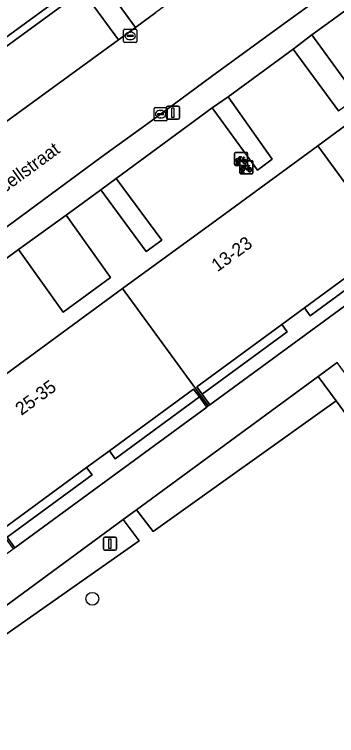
# Model space of a CAD drawing. Extents: x 159039 to 160102, y 381214 to 382524.
# Drawn here: x 159786.4 to 159811, y 382102.5 to 382157.6 of the extents above; entities that cross this region are included whole.
import ezdxf

# ---------------------------------------------------------------- set-up
doc = ezdxf.new("R2010")
doc.units = 0
for name, color, linetype in [('IMGEO_Boom', 7, 'Continuous'), ('IMGEO_Fietsenrek', 7, 'Continuous'), ('IMGEO_Groenvoorziening', 7, 'Continuous'), ('IMGEO_Haag', 7, 'Continuous'), ('IMGEO_Kolk', 7, 'Continuous'), ('IMGEO_Lichtmast', 7, 'Continuous'), ('IMGEO_Openbare_ruimte_label', 7, 'Continuous'), ('IMGEO_Pand', 7, 'Continuous'), ('IMGEO_Pand_nummerreeks', 7, 'Continuous'), ('IMGEO_Parkeervlak_open', 7, 'Continuous'), ('IMGEO_Rijbaan_lokaal_open', 7, 'Continuous'), ('IMGEO_Voetpad_gesloten', 7, 'Continuous'), ('IMGEO_Voetpad_open', 7, 'Continuous')]:
    doc.layers.add(name, color=color, linetype=linetype)

msp = doc.modelspace()

# ---------------------------------------------------------------- linework, layer by layer
at = {"layer": 'IMGEO_Boom'}
msp.add_circle((159792.343, 382112.979), 0.489, dxfattribs=at)
at = {"layer": 'IMGEO_Fietsenrek'}
for p, q in [((159803.212, 382146.146), (159803.212, 382146.987)), ((159803.212, 382146.987), (159803.212, 382146.146)), ((159803.287, 382147.071), (159804.128, 382147.071)), ((159804.128, 382147.071), (159803.287, 382147.071)), ((159804.212, 382146.996), (159804.212, 382146.155)), ((159804.212, 382146.155), (159804.212, 382146.996)), ((159803.45, 382146.327), (159803.449, 382146.331)), ((159803.481, 382146.338), (159803.482, 382146.331)), ((159803.609, 382145.511), (159803.609, 382146.352)), ((159803.609, 382146.352), (159803.609, 382145.511)), ((159803.684, 382146.436), (159804.525, 382146.436)), ((159804.525, 382146.436), (159803.684, 382146.436)), ((159803.899, 382146.62), (159803.935, 382146.525)), ((159804.609, 382146.361), (159804.609, 382145.52)), ((159804.609, 382145.52), (159804.609, 382146.361)), ((159804.137, 382146.071), (159803.296, 382146.071)), ((159803.296, 382146.071), (159804.137, 382146.071)), ((159803.339, 382146.155), (159803.378, 382146.315)), ((159803.373, 382146.155), (159803.339, 382146.155)), ((159803.408, 382146.303), (159803.373, 382146.155)), ((159803.491, 382146.155), (159803.457, 382146.297)), ((159803.489, 382146.301), (159803.524, 382146.155)), ((159803.524, 382146.155), (159803.491, 382146.155)), ((159804.296, 382145.985), (159804.332, 382145.89)), ((159804.534, 382145.436), (159803.693, 382145.436)), ((159803.693, 382145.436), (159804.534, 382145.436)), ((159803.736, 382145.52), (159803.775, 382145.68)), ((159803.77, 382145.52), (159803.736, 382145.52)), ((159803.805, 382145.668), (159803.77, 382145.52)), ((159803.847, 382145.692), (159803.846, 382145.696)), ((159803.888, 382145.52), (159803.854, 382145.662)), ((159803.878, 382145.703), (159803.879, 382145.696)), ((159803.886, 382145.666), (159803.921, 382145.52)), ((159803.921, 382145.52), (159803.888, 382145.52))]:
    msp.add_line(p, q, dxfattribs=at)
for points in [[(159803.546, 382146.545), (159803.494, 382146.455), (159803.454, 382146.43), (159803.455, 382146.477), (159803.51, 382146.571)], [(159803.525, 382146.597), (159803.62, 382146.761), (159803.706, 382146.747), (159803.708, 382146.738), (159803.652, 382146.727), (159803.625, 382146.682), (159803.881, 382146.641)], [(159803.821, 382146.353), (159803.771, 382146.353), (159803.58, 382146.604), (159803.561, 382146.572)], [(159803.868, 382146.616), (159803.611, 382146.657), (159803.594, 382146.628), (159803.761, 382146.408), (159803.868, 382146.616)], [(159803.916, 382146.518), (159803.886, 382146.595), (159803.777, 382146.377), (159803.82, 382146.377)], [(159803.85, 382146.377), (159803.97, 382146.376), (159803.926, 382146.49)], [(159803.946, 382146.497), (159804.001, 382146.352), (159803.851, 382146.352)], [(159803.881, 382146.641), (159803.906, 382146.69), (159803.9, 382146.694), (159803.877, 382146.698), (159803.865, 382146.705), (159803.864, 382146.708), (159803.866, 382146.713), (159803.961, 382146.698), (159803.963, 382146.688), (159803.953, 382146.675), (159803.941, 382146.669), (159803.927, 382146.675), (159803.899, 382146.62)], [(159803.943, 382145.91), (159803.891, 382145.82), (159803.851, 382145.795), (159803.852, 382145.842), (159803.907, 382145.936)], [(159803.922, 382145.962), (159804.017, 382146.126), (159804.103, 382146.112), (159804.105, 382146.103), (159804.049, 382146.092), (159804.022, 382146.047), (159804.278, 382146.006)], [(159804.218, 382145.718), (159804.168, 382145.718), (159803.977, 382145.969), (159803.958, 382145.937)], [(159804.265, 382145.981), (159804.008, 382146.022), (159803.991, 382145.993), (159804.158, 382145.773), (159804.265, 382145.981)], [(159804.313, 382145.883), (159804.283, 382145.96), (159804.174, 382145.742), (159804.217, 382145.742)], [(159804.247, 382145.742), (159804.367, 382145.741), (159804.323, 382145.855)], [(159804.343, 382145.862), (159804.398, 382145.717), (159804.248, 382145.717)], [(159804.278, 382146.006), (159804.303, 382146.055), (159804.297, 382146.059), (159804.274, 382146.063), (159804.262, 382146.07), (159804.261, 382146.073), (159804.263, 382146.078), (159804.358, 382146.063), (159804.36, 382146.053), (159804.35, 382146.04), (159804.338, 382146.034), (159804.324, 382146.04), (159804.296, 382145.985)]]:
    msp.add_lwpolyline(points, dxfattribs=at)
for centre, radius, start, end in [((159803.29, 382146.993), 0.0779, 92.4484, 184.2845), ((159803.29, 382146.993), 0.0779, 92.4484, 184.2845), ((159804.134, 382146.993), 0.0779, 2.4484, 94.2845), ((159804.134, 382146.993), 0.0779, 2.4484, 94.2845), ((159803.452, 382146.456), 0.159, 62.6766, 242.1369), ((159803.452, 382146.456), 0.129, 63.3192, 238.903), ((159803.432, 382146.327), 0.0499, 12.8025, 158.6934), ((159803.432, 382146.327), 0.0174, 12.8025, 163.4502), ((159803.452, 382146.456), 0.129, 253.415, 269.0204), ((159803.452, 382146.456), 0.129, 283.6043, 43.4302), ((159803.452, 382146.456), 0.159, 283.5766, 46.6042), ((159803.687, 382146.358), 0.0779, 92.4484, 184.2845), ((159803.687, 382146.358), 0.0779, 92.4484, 184.2845), ((159803.979, 382146.372), 0.159, 113.3408, 178.3217), ((159803.979, 382146.372), 0.159, 187.0065, 105.7708), ((159803.979, 382146.372), 0.129, 113.923, 177.9556), ((159803.979, 382146.372), 0.129, 188.6715, 104.5883), ((159804.531, 382146.358), 0.0779, 2.4484, 94.2845), ((159804.531, 382146.358), 0.0779, 2.4484, 94.2845), ((159803.29, 382146.149), 0.0779, 182.4484, 274.2845), ((159803.29, 382146.149), 0.0779, 182.4484, 274.2845), ((159803.452, 382146.456), 0.159, 253.9967, 271.7867), ((159803.849, 382145.821), 0.159, 62.6766, 242.1369), ((159803.849, 382145.821), 0.129, 63.3192, 238.903), ((159803.849, 382145.821), 0.129, 283.6043, 43.4302), ((159803.849, 382145.821), 0.159, 283.5766, 46.6042), ((159804.134, 382146.149), 0.0779, 272.4484, 4.2845), ((159804.134, 382146.149), 0.0779, 272.4484, 4.2845), ((159804.376, 382145.737), 0.159, 113.3408, 178.3217), ((159804.376, 382145.737), 0.159, 187.0065, 105.7708), ((159804.376, 382145.737), 0.129, 113.923, 177.9556), ((159804.376, 382145.737), 0.129, 188.6715, 104.5883), ((159803.687, 382145.514), 0.0779, 182.4484, 274.2845), ((159803.687, 382145.514), 0.0779, 182.4484, 274.2845), ((159803.829, 382145.692), 0.0499, 12.8025, 158.6934), ((159803.849, 382145.821), 0.159, 253.9967, 271.7867), ((159803.829, 382145.692), 0.0174, 12.8025, 163.4502), ((159803.849, 382145.821), 0.129, 253.415, 269.0204), ((159804.531, 382145.514), 0.0779, 272.4484, 4.2845), ((159804.531, 382145.514), 0.0779, 272.4484, 4.2845)]:
    msp.add_arc(centre, radius, start, end, dxfattribs=at)
at = {"layer": 'IMGEO_Groenvoorziening'}
for points in [[(159781.278, 382168.804), (159780.473, 382168.206), (159779.038, 382170.112), (159779.601, 382170.535), (159771.671, 382181.11), (159770.61, 382182.524), (159757.58, 382172.96), (159756.241, 382174.775), (159754.9, 382173.799), (159756.262, 382172.006), (159742.163, 382161.644), (159740.798, 382163.539), (159739.666, 382162.715), (159741.001, 382160.866), (159734.213, 382155.711), (159732.784, 382157.708), (159728.816, 382154.821), (159746.781, 382130.304), (159748.753, 382130.014), (159755.465, 382134.892), (159755.99, 382134.191), (159757.13, 382135.021), (159789.105, 382158.307)], [(159781.822, 382152.298), (159791.597, 382159.439), (159794.332, 382155.662), (159795.634, 382156.615), (159789.497, 382164.996), (159789.202, 382164.801), (159792.235, 382160.567), (159791.87, 382160.327), (159789.504, 382158.598), (159789.349, 382158.484), (159789.105, 382158.307), (159757.13, 382135.021), (159755.99, 382134.191), (159756.36, 382133.696), (159757.616, 382134.637), (159761.551, 382137.471), (159764.233, 382133.731), (159765.64, 382134.767), (159762.9, 382138.498), (159780.468, 382151.299), (159783.177, 382147.563), (159784.559, 382148.572)], [(159809.115, 382156.044), (159807.694, 382154.963), (159811.147, 382150.244), (159812.592, 382151.278)], [(159802.721, 382151.312), (159801.509, 382150.46), (159804.957, 382145.718), (159806.097, 382146.559)], [(159794.171, 382145.08), (159793.001, 382144.205), (159796.458, 382139.493), (159797.656, 382140.361)], [(159790.334, 382142.279), (159786.703, 382139.642), (159790.107, 382134.869), (159793.738, 382137.506)], [(159808.989, 382134.597), (159815.429, 382139.311), (159814.99, 382139.911), (159808.549, 382135.197)], [(159808.549, 382135.197), (159806.815, 382133.928), (159807.23, 382133.361), (159800.733, 382128.606), (159801.325, 382127.798), (159815.991, 382138.542), (159815.429, 382139.311), (159808.989, 382134.597)], [(159800.733, 382128.606), (159807.23, 382133.361), (159806.815, 382133.928), (159800.318, 382129.173)], [(159795.722, 382119.781), (159796.985, 382118.117), (159810.972, 382128.099), (159809.61, 382129.956)], [(159793.64, 382124.276), (159794.08, 382123.676), (159800.52, 382128.39), (159800.081, 382128.99)], [(159785.824, 382117.685), (159786.416, 382116.877), (159801.082, 382127.621), (159800.52, 382128.39), (159794.08, 382123.676), (159793.64, 382124.276), (159791.906, 382123.007), (159792.321, 382122.44)], [(159832.833, 382098.3), (159813.825, 382124.21), (159810.972, 382128.099), (159796.985, 382118.117), (159795.722, 382119.781), (159794.696, 382119.03), (159795.927, 382117.409), (159781.677, 382107.42), (159780.669, 382108.753), (159779.561, 382107.941), (159780.482, 382106.683), (159776.459, 382103.673), (159775.504, 382104.97), (159768.971, 382100.183), (159784.554, 382078.918), (159786.945, 382075.655), (159791.878, 382068.923), (159802.875, 382053.916), (159808.903, 382062.847)], [(159792.321, 382122.44), (159791.906, 382123.007), (159785.409, 382118.252), (159785.824, 382117.685)], [(159780.669, 382108.753), (159781.677, 382107.42), (159795.927, 382117.409), (159794.696, 382119.03)]]:
    msp.add_lwpolyline(points, close=True, dxfattribs=at)
at = {"layer": 'IMGEO_Haag'}
for points in [[(159791.597, 382159.439), (159794.332, 382155.662), (159795.634, 382156.615), (159789.497, 382164.996), (159789.202, 382164.801), (159792.235, 382160.567), (159791.87, 382160.327), (159789.504, 382158.598), (159789.349, 382158.484), (159789.105, 382158.307), (159757.13, 382135.021), (159755.99, 382134.191), (159756.36, 382133.696), (159757.616, 382134.637), (159761.551, 382137.471), (159764.233, 382133.731), (159765.64, 382134.767), (159762.9, 382138.498), (159780.468, 382151.299), (159783.177, 382147.563), (159784.559, 382148.572), (159781.822, 382152.298)], [(159780.669, 382108.753), (159781.677, 382107.42), (159795.927, 382117.409), (159794.696, 382119.03)]]:
    msp.add_lwpolyline(points, close=True, dxfattribs=at)
at = {"layer": 'IMGEO_Kolk'}
for p, q in [((159794.734, 382155.543), (159794.734, 382156.395)), ((159794.809, 382156.469), (159795.661, 382156.469)), ((159795.222, 382156.249), (159795.247, 382156.249)), ((159795.735, 382156.395), (159795.735, 382155.543)), ((159794.993, 382155.963), (159794.993, 382155.975)), ((159795.431, 382155.926), (159795.033, 382155.926)), ((159795.036, 382156.012), (159795.434, 382156.012)), ((159795.245, 382155.689), (159795.22, 382155.689)), ((159795.477, 382155.975), (159795.477, 382155.963)), ((159795.661, 382155.469), (159794.809, 382155.469)), ((159797.057, 382149.562), (159797.057, 382150.414)), ((159797.132, 382150.488), (159797.984, 382150.488)), ((159797.545, 382150.268), (159797.57, 382150.268)), ((159798.058, 382150.414), (159798.058, 382149.562)), ((159797.316, 382149.982), (159797.316, 382149.994)), ((159797.754, 382149.945), (159797.356, 382149.945)), ((159797.359, 382150.031), (159797.757, 382150.031)), ((159797.568, 382149.708), (159797.543, 382149.708)), ((159797.8, 382149.994), (159797.8, 382149.982)), ((159797.984, 382149.488), (159797.132, 382149.488))]:
    msp.add_line(p, q, dxfattribs=at)
for points in [[(159794.734, 382155.543), (159794.734, 382156.395)], [(159794.809, 382156.469), (159795.661, 382156.469)], [(159795.735, 382156.395), (159795.735, 382155.543)], [(159795.661, 382155.469), (159794.809, 382155.469)], [(159797.057, 382149.562), (159797.057, 382150.414)], [(159797.132, 382150.488), (159797.984, 382150.488)], [(159798.058, 382150.414), (159798.058, 382149.562)], [(159797.984, 382149.488), (159797.132, 382149.488)]]:
    msp.add_lwpolyline(points, dxfattribs=at)
for centre, radius, start, end in [((159794.811, 382156.393), 0.0765, 91.552, 178.448), ((159794.811, 382156.393), 0.0765, 91.552, 178.448), ((159795.659, 382156.393), 0.0765, 1.552, 88.448), ((159795.659, 382156.393), 0.0765, 1.552, 88.448), ((159795.033, 382155.972), 0.0403, 85.8775, 175.7526), ((159795.03, 382155.962), 0.0366, 178.938, 274.7102), ((159795.434, 382155.969), 0.043, 264.8664, 352.4533), ((159795.438, 382155.974), 0.0386, 1.7309, 96.639), ((159794.811, 382155.545), 0.0765, 181.552, 268.448), ((159794.811, 382155.545), 0.0765, 181.552, 268.448), ((159795.659, 382155.545), 0.0765, 271.552, 358.448), ((159795.659, 382155.545), 0.0765, 271.552, 358.448), ((159797.134, 382150.412), 0.0765, 91.552, 178.448), ((159797.134, 382150.412), 0.0765, 91.552, 178.448), ((159797.982, 382150.412), 0.0765, 1.552, 88.448), ((159797.982, 382150.412), 0.0765, 1.552, 88.448), ((159797.356, 382149.991), 0.0403, 85.8775, 175.7526), ((159797.353, 382149.981), 0.0366, 178.938, 274.7102), ((159797.757, 382149.988), 0.043, 264.8664, 352.4533), ((159797.761, 382149.993), 0.0386, 1.7309, 96.639), ((159797.134, 382149.564), 0.0765, 181.552, 268.448), ((159797.134, 382149.564), 0.0765, 181.552, 268.448), ((159797.982, 382149.564), 0.0765, 271.552, 358.448), ((159797.982, 382149.564), 0.0765, 271.552, 358.448)]:
    msp.add_arc(centre, radius, start, end, dxfattribs=at)
for centre, major_axis, ratio, start_param, end_param in [((159795.221, 382155.969), (-0.387, 0.002), 0.722429, 4.712389, 7.853982), ((159795.246, 382155.969), (-0.39, 0.002), 0.717154, 1.570796, 4.712389), ((159797.544, 382149.988), (-0.387, 0.002), 0.722429, 4.712389, 7.853982), ((159797.569, 382149.988), (-0.39, 0.002), 0.717154, 1.570796, 4.712389)]:
    msp.add_ellipse(centre, major_axis=major_axis, ratio=ratio, start_param=start_param, end_param=end_param, dxfattribs=at)
at = {"layer": 'IMGEO_Lichtmast'}
for p, q in [((159798.008, 382149.699), (159798.008, 382150.499)), ((159798.008, 382150.499), (159798.008, 382149.699)), ((159798.108, 382150.599), (159798.898, 382150.599)), ((159798.898, 382150.599), (159798.108, 382150.599)), ((159798.998, 382150.499), (159798.998, 382149.699)), ((159798.998, 382149.699), (159798.998, 382150.499)), ((159798.898, 382149.599), (159798.108, 382149.599)), ((159798.108, 382149.599), (159798.898, 382149.599)), ((159793.289, 382117.686), (159794.079, 382117.686)), ((159794.079, 382117.686), (159793.289, 382117.686)), ((159793.189, 382116.786), (159793.189, 382117.586)), ((159793.189, 382117.586), (159793.189, 382116.786)), ((159794.179, 382117.586), (159794.179, 382116.786)), ((159794.179, 382116.786), (159794.179, 382117.586)), ((159794.079, 382116.686), (159793.289, 382116.686)), ((159793.289, 382116.686), (159794.079, 382116.686))]:
    msp.add_line(p, q, dxfattribs=at)
for points in [[(159798.428, 382150.474), (159798.578, 382150.474), (159798.578, 382149.724), (159798.428, 382149.724), (159798.428, 382150.474)], [(159793.609, 382117.561), (159793.759, 382117.561), (159793.759, 382116.811), (159793.609, 382116.811), (159793.609, 382117.561)]]:
    msp.add_lwpolyline(points, dxfattribs=at)
for centre, start, end in [((159798.108, 382150.499), 90, 180), ((159798.108, 382150.499), 90, 180), ((159798.898, 382150.499), 0, 90), ((159798.898, 382150.499), 360, 90), ((159798.108, 382149.699), 180, 270), ((159798.108, 382149.699), 180, 270), ((159798.898, 382149.699), 270, 0), ((159798.898, 382149.699), 270, 0), ((159793.289, 382117.586), 90, 180), ((159793.289, 382117.586), 90, 180), ((159794.079, 382117.586), 0, 90), ((159794.079, 382117.586), 360, 90), ((159793.289, 382116.786), 180, 270), ((159793.289, 382116.786), 180, 270), ((159794.079, 382116.786), 270, 0), ((159794.079, 382116.786), 270, 0)]:
    msp.add_arc(centre, 0.1, start, end, dxfattribs=at)
at = {"layer": 'IMGEO_Pand'}
for points in [[(159809.565, 382147.577), (159816.113, 382138.631), (159816.234, 382138.719), (159815.642, 382139.528), (159815.228, 382140.094), (159821.618, 382144.771), (159823.324, 382146.02), (159829.669, 382150.663), (159830.108, 382150.063), (159830.67, 382149.296), (159830.922, 382149.481), (159824.38, 382158.42), (159820.433, 382155.531), (159816.551, 382152.69), (159811.795, 382149.209)], [(159801.203, 382127.709), (159801.325, 382127.798), (159800.733, 382128.606), (159800.318, 382129.173), (159806.815, 382133.928), (159808.549, 382135.197), (159814.99, 382139.911), (159815.429, 382139.311), (159815.991, 382138.542), (159816.113, 382138.631), (159809.565, 382147.577), (159806.89, 382145.62), (159801.847, 382141.929), (159794.652, 382136.663)], [(159801.203, 382127.709), (159794.652, 382136.663), (159787.162, 382131.181), (159782.1, 382127.476), (159779.738, 382125.748), (159786.295, 382116.789), (159786.416, 382116.877), (159785.824, 382117.685), (159785.409, 382118.252), (159791.906, 382123.007), (159793.64, 382124.276), (159800.081, 382128.99), (159800.52, 382128.39), (159801.082, 382127.621)]]:
    msp.add_lwpolyline(points, close=True, dxfattribs=at)
at = {"layer": 'IMGEO_Parkeervlak_open'}
msp.add_lwpolyline([(159794.332, 382155.662), (159791.597, 382159.439), (159781.822, 382152.298), (159784.559, 382148.572)], close=True, dxfattribs=at)
at = {"layer": 'IMGEO_Rijbaan_lokaal_open'}
for points in [[(159835.201, 382184.861), (159818.275, 382172.431), (159813.687, 382169.141), (159813.184, 382168.78), (159810.52, 382166.864), (159810.191, 382167.32), (159804.38, 382163.062), (159803.049, 382162.065), (159797.194, 382157.757), (159795.634, 382156.615), (159794.332, 382155.662), (159784.559, 382148.572), (159783.177, 382147.563), (159765.64, 382134.767), (159764.233, 382133.731), (159760.349, 382130.907), (159760.662, 382130.48), (159753.194, 382124.982)], [(159777.161, 382135.077), (159781.804, 382138.509), (159785.799, 382141.378), (159793.026, 382146.712), (159796.855, 382149.469), (159801.44, 382152.862), (159806.804, 382156.761), (159811.204, 382159.96), (159815.425, 382163.03), (159817.865, 382164.804), (159838.038, 382179.664)], [(159816.335, 382161.287), (159809.115, 382156.044), (159812.592, 382151.278)], [(159811.147, 382150.244), (159807.694, 382154.963), (159802.721, 382151.312), (159806.097, 382146.559), (159804.957, 382145.718), (159801.509, 382150.46), (159794.171, 382145.08), (159797.656, 382140.361), (159796.458, 382139.493), (159793.001, 382144.205), (159790.334, 382142.279), (159793.738, 382137.506), (159790.107, 382134.869), (159786.703, 382139.642), (159779.522, 382134.405)], [(159782.1, 382127.476), (159787.162, 382131.181), (159794.652, 382136.663), (159801.847, 382141.929), (159806.89, 382145.62), (159809.565, 382147.577), (159811.795, 382149.209)]]:
    msp.add_lwpolyline(points, dxfattribs=at)
at = {"layer": 'IMGEO_Voetpad_gesloten'}
for points in [[(159795.474, 382035.774), (159847.301, 382112.071), (159848.111, 382111.532), (159857.293, 382105.298), (159857.124, 382105.05), (159861.29, 382102.295), (159862.823, 382104.618), (159849.585, 382113.612), (159846.694, 382115.544), (159845.044, 382113.106), (159843.864, 382114.684), (159828.163, 382136.083), (159834.447, 382140.702), (159832.353, 382143.626), (159812.456, 382129.106), (159811.05, 382131.012), (159809.61, 382129.956), (159810.972, 382128.099), (159813.825, 382124.21), (159832.833, 382098.3)], [(159815.991, 382138.542), (159801.325, 382127.798), (159801.203, 382127.709), (159801.082, 382127.621), (159786.416, 382116.877), (159786.295, 382116.789), (159786.173, 382116.7), (159771.5, 382105.951), (159771.256, 382105.774), (159767.105, 382102.73), (159768.971, 382100.183), (159775.504, 382104.97), (159778.972, 382107.51), (159779.561, 382107.941), (159780.669, 382108.753), (159794.696, 382119.03), (159795.722, 382119.781), (159809.61, 382129.956), (159811.05, 382131.012)]]:
    msp.add_lwpolyline(points, dxfattribs=at)
at = {"layer": 'IMGEO_Voetpad_open'}
for points in [[(159838.038, 382179.664), (159817.865, 382164.804), (159815.425, 382163.03), (159811.204, 382159.96), (159806.804, 382156.761), (159801.44, 382152.862), (159796.855, 382149.469), (159793.026, 382146.712), (159785.799, 382141.378), (159781.804, 382138.509), (159777.161, 382135.077), (159771.802, 382131.204), (159767.129, 382127.786), (159763.212, 382124.921), (159756.822, 382120.267)], [(159755.424, 382118.684), (159758.564, 382114.395), (159759.484, 382119.74), (159760.873, 382120.726), (159763.409, 382122.625), (159764.636, 382123.502), (159771.667, 382128.664), (159773.197, 382129.766), (159778.09, 382133.345), (159779.522, 382134.405), (159786.703, 382139.642), (159790.334, 382142.279), (159793.001, 382144.205), (159794.171, 382145.08), (159801.509, 382150.46), (159802.721, 382151.312), (159807.694, 382154.963), (159809.115, 382156.044), (159816.335, 382161.287), (159820.295, 382164.189), (159821.034, 382164.822), (159821.863, 382165.426)], [(159789.497, 382164.996), (159795.634, 382156.615), (159797.194, 382157.757)]]:
    msp.add_lwpolyline(points, dxfattribs=at)

# ---------------------------------------------------------------- texts
at = {"layer": 'IMGEO_Openbare_ruimte_label'}
msp.add_text('Purcellstraat', height=1, rotation=36.1706, dxfattribs=at).set_placement((159783.945, 382142.715))
at = {"layer": 'IMGEO_Pand_nummerreeks'}
for s, rotation, p in [('13-23', 36.1992, (159801.903, 382137.905)), ('25-35', 36.2001, (159786.916, 382126.937))]:
    msp.add_text(s, height=1, rotation=rotation, dxfattribs=at).set_placement(p)

doc.saveas('drawing.dxf')
